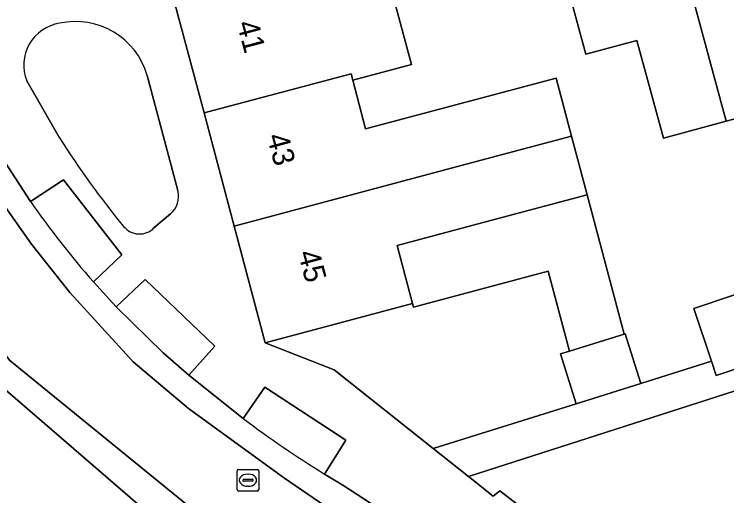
# Model space of a CAD drawing. Extents: x 159262 to 160143, y 383399 to 384319.
# Drawn here: x 159651.47 to 159684.32, y 383911.15 to 383933.36 of the extents above; entities that cross this region are included whole.
import ezdxf

# ---------------------------------------------------------------- set-up
doc = ezdxf.new("R2010")
doc.units = 0
for name, color, linetype in [('IMGEO_Erf', 7, 'Continuous'), ('IMGEO_Groenvoorziening', 7, 'Continuous'), ('IMGEO_Pand', 7, 'Continuous'), ('IMGEO_Pand_nummerreeks', 7, 'Continuous'), ('IMGEO_Parkeervlak_open', 7, 'Continuous'), ('IMGEO_Rijbaan_lokaal_gesloten', 7, 'Continuous'), ('IMGEO_Rijbaan_lokaal_open', 7, 'Continuous'), ('IMGEO_Rioolput', 7, 'Continuous'), ('IMGEO_Voetpad_open', 7, 'Continuous')]:
    doc.layers.add(name, color=color, linetype=linetype)

msp = doc.modelspace()

# ---------------------------------------------------------------- linework, layer by layer
at = {"layer": 'IMGEO_Erf'}
for points in [[(159777.272, 383965.773), (159773.286, 383964.712), (159769.133, 383963.606), (159761.123, 383961.474), (159763.12, 383953.973), (159765.503, 383954.561), (159766.116, 383952.08), (159766.986, 383948.553), (159764.602, 383947.965), (159765.519, 383944.903), (159766.503, 383941.407), (159752.247, 383937.414), (159753.57, 383932.427), (159748.324, 383931.035), (159747.001, 383936.022), (159672.409, 383912.034), (159673.546, 383911.13), (159673.853, 383911.374), (159683.97, 383903.552)], [(159686.887, 383929.129), (159684.3, 383928.431), (159681.397, 383927.646), (159680.754, 383930.02), (159680.176, 383932.155), (159677.821, 383931.519), (159677.211, 383933.783), (159675.88, 383938.628), (159668.29, 383936.587), (159669.779, 383931.048), (159667.071, 383930.324), (159667.666, 383928.074), (159672.285, 383929.304), (159676.449, 383930.413), (159677.161, 383927.738), (159677.882, 383925.03), (159679.591, 383918.609), (159679.632, 383918.622), (159680.351, 383916.321), (159683.617, 383917.358), (159682.805, 383919.795), (159686.319, 383920.967)]]:
    msp.add_lwpolyline(points, dxfattribs=at)
msp.add_lwpolyline([(159676.66, 383917.693), (159677.068, 383917.821), (159676.085, 383921.505), (159669.875, 383919.851), (159669.83, 383920.019), (159663.036, 383918.209), (159666.224, 383916.953), (159670.777, 383913.332), (159677.379, 383915.393)], close=True, dxfattribs=at)
at = {"layer": 'IMGEO_Groenvoorziening'}
for points in [[(159652.045, 383930.289), (159653.547, 383927.665)], [(159659.011, 383925.229), (159657.597, 383930.533)], [(159657.909, 383923.505), (159658.675, 383924.154)]]:
    msp.add_lwpolyline(points, dxfattribs=at)
for centre, radius, start, end in [((159653.853, 383931.016), 1.949, 98.6491, 201.8937), ((159654.294, 383929.586), 3.436, 16.0074, 102.341), ((159686.715, 383948.601), 39.223, 212.2606, 219.6406), ((159657.983, 383924.96), 1.063, 310.6471, 14.6387), ((159657.242, 383924.155), 0.931, 218.2865, 315.7353)]:
    msp.add_arc(centre, radius, start, end, dxfattribs=at)
at = {"layer": 'IMGEO_Pand'}
for points in [[(159686.31, 383941.428), (159681.16, 383940.045), (159684.3, 383928.431), (159686.887, 383929.129), (159685.668, 383933.638), (159688.227, 383934.329)], [(159681.16, 383940.045), (159675.88, 383938.628), (159677.211, 383933.783), (159677.821, 383931.519), (159680.176, 383932.155), (159680.754, 383930.02), (159681.397, 383927.646), (159684.3, 383928.431)], [(159668.29, 383936.587), (159658.825, 383934.047), (159660.225, 383928.807), (159666.999, 383930.607), (159667.071, 383930.324), (159669.779, 383931.048)], [(159677.161, 383927.738), (159676.449, 383930.413), (159672.285, 383929.304), (159667.666, 383928.074), (159667.071, 383930.324), (159666.999, 383930.607), (159660.225, 383928.807), (159661.602, 383923.593), (159672.997, 383926.629)], [(159661.602, 383923.593), (159663.036, 383918.209), (159669.83, 383920.019), (159669.118, 383922.696), (159673.718, 383923.921), (159677.882, 383925.03), (159677.161, 383927.738), (159672.997, 383926.629)], [(159677.882, 383925.03), (159673.718, 383923.921), (159669.118, 383922.696), (159669.83, 383920.019), (159669.875, 383919.851), (159676.085, 383921.505), (159677.068, 383917.821), (159679.591, 383918.609)], [(159686.319, 383920.967), (159682.805, 383919.795), (159683.617, 383917.358), (159683.839, 383916.693), (159687.171, 383917.804)], [(159679.632, 383918.622), (159679.591, 383918.609), (159677.068, 383917.821), (159676.66, 383917.693), (159677.379, 383915.393), (159680.351, 383916.321)]]:
    msp.add_lwpolyline(points, close=True, dxfattribs=at)
at = {"layer": 'IMGEO_Parkeervlak_open'}
for points in [[(159655.119, 383921.018), (159656.434, 383922.257), (159653.741, 383925.725), (159652.22, 383924.725)], [(159665.778, 383912.15), (159666.755, 383913.71), (159663.02, 383916.16), (159662.018, 383914.711)]]:
    msp.add_lwpolyline(points, dxfattribs=at)
msp.add_lwpolyline([(159659.514, 383916.707), (159660.717, 383918.056), (159657.498, 383921.128), (159656.168, 383919.867), (159658.335, 383917.74)], close=True, dxfattribs=at)
for centre, radius, start, end in [((159685.194, 383947.525), 40.089, 214.6618, 221.3915), ((159692.975, 383956.12), 51.702, 233.219, 238.2621)]:
    msp.add_arc(centre, radius, start, end, dxfattribs=at)
at = {"layer": 'IMGEO_Rijbaan_lokaal_gesloten'}
for points in [[(159645.276, 383940.274), (159644.044, 383944.284), (159642.94, 383943.962), (159644.2, 383939.527), (159645.217, 383936.218), (159645.568, 383935.135), (159646.97, 383931.638), (159648.727, 383928.309), (159650.206, 383925.812), (159650.84, 383924.787), (159652.261, 383922.762), (159654.026, 383920.522), (159656.955, 383917.333), (159659.496, 383915.179), (159663.889, 383911.991), (159667.489, 383909.513), (159668.194, 383910.606), (159666.612, 383911.646), (159665.778, 383912.15)], [(159652.22, 383924.725), (159651.169, 383926.336), (159649.782, 383928.761)], [(159662.018, 383914.711), (159659.514, 383916.707), (159658.335, 383917.74), (159656.168, 383919.867), (159655.119, 383921.018)]]:
    msp.add_lwpolyline(points, dxfattribs=at)
for centre, radius, start, end in [((159685.194, 383947.525), 40.089, 214.6618, 221.3915), ((159692.975, 383956.12), 51.702, 233.219, 238.2621)]:
    msp.add_arc(centre, radius, start, end, dxfattribs=at)
at = {"layer": 'IMGEO_Rijbaan_lokaal_open'}
msp.add_lwpolyline([(159639.724, 383940.187), (159640.765, 383936.728), (159642.292, 383932.237), (159644.287, 383927.912), (159646.518, 383923.804), (159647.481, 383922.3), (159651.258, 383917.385), (159663.928, 383907.066), (159665.342, 383906.183), (159667.489, 383909.513), (159663.889, 383911.991), (159659.496, 383915.179), (159656.955, 383917.333), (159654.026, 383920.522), (159652.261, 383922.762), (159650.84, 383924.787), (159650.206, 383925.812), (159648.727, 383928.309), (159646.97, 383931.638), (159645.568, 383935.135), (159645.217, 383936.218), (159644.2, 383939.527), (159642.94, 383943.962), (159638.993, 383942.811)], close=True, dxfattribs=at)
for points in [[(159643.243, 383927.43), (159645.51, 383923.255), (159645.901, 383922.575), (159646.475, 383921.748), (159650.484, 383916.532), (159660.537, 383907.858), (159664.719, 383905.216), (159665.342, 383906.183), (159663.928, 383907.066), (159651.258, 383917.385), (159647.481, 383922.3), (159646.518, 383923.804), (159644.287, 383927.912), (159642.292, 383932.237), (159640.765, 383936.728), (159639.724, 383940.187), (159638.993, 383942.811), (159637.889, 383942.489), (159638.539, 383940.266), (159638.623, 383939.856), (159639.664, 383936.397)], [(159660.537, 383907.858), (159650.484, 383916.532)]]:
    msp.add_lwpolyline(points, dxfattribs=at)
at = {"layer": 'IMGEO_Rioolput'}
for p, q in [((159661.742, 383911.442), (159661.742, 383912.294)), ((159661.817, 383912.368), (159662.669, 383912.368)), ((159662.743, 383912.294), (159662.743, 383911.442)), ((159662.001, 383911.862), (159662.001, 383911.874)), ((159662.044, 383911.911), (159662.442, 383911.911)), ((159662.23, 383912.148), (159662.255, 383912.148)), ((159662.485, 383911.874), (159662.485, 383911.862)), ((159662.439, 383911.825), (159662.041, 383911.825)), ((159662.253, 383911.588), (159662.228, 383911.588)), ((159662.669, 383911.368), (159661.817, 383911.368))]:
    msp.add_line(p, q, dxfattribs=at)
for points in [[(159661.742, 383911.442), (159661.742, 383912.294)], [(159661.817, 383912.368), (159662.669, 383912.368)], [(159662.743, 383912.294), (159662.743, 383911.442)], [(159662.669, 383911.368), (159661.817, 383911.368)]]:
    msp.add_lwpolyline(points, dxfattribs=at)
for centre, radius, start, end in [((159661.819, 383912.292), 0.0765, 91.552, 178.448), ((159661.819, 383912.292), 0.0765, 91.552, 178.448), ((159662.667, 383912.292), 0.0765, 1.552, 88.448), ((159662.667, 383912.292), 0.0765, 1.552, 88.448), ((159662.041, 383911.871), 0.0403, 85.8775, 175.7526), ((159662.038, 383911.861), 0.0366, 178.938, 274.7102), ((159662.442, 383911.868), 0.043, 264.8664, 352.4533), ((159662.446, 383911.873), 0.0386, 1.7309, 96.639), ((159661.819, 383911.444), 0.0765, 181.552, 268.448), ((159661.819, 383911.444), 0.0765, 181.552, 268.448), ((159662.667, 383911.444), 0.0765, 271.552, 358.448), ((159662.667, 383911.444), 0.0765, 271.552, 358.448)]:
    msp.add_arc(centre, radius, start, end, dxfattribs=at)
for centre, major_axis, ratio, start_param, end_param in [((159662.229, 383911.868), (-0.387, 0.002), 0.722429, 4.712389, 7.853982), ((159662.254, 383911.868), (-0.39, 0.002), 0.717154, 1.570796, 4.712389)]:
    msp.add_ellipse(centre, major_axis=major_axis, ratio=ratio, start_param=start_param, end_param=end_param, dxfattribs=at)
at = {"layer": 'IMGEO_Voetpad_open'}
for points in [[(159670.777, 383913.332), (159666.224, 383916.953), (159663.036, 383918.209), (159661.602, 383923.593), (159660.225, 383928.807), (159658.825, 383934.047), (159658.195, 383935.932), (159653.589, 383934.728), (159647.868, 383932.543)], [(159687.171, 383917.804), (159683.839, 383916.693), (159683.617, 383917.358), (159680.351, 383916.321), (159677.379, 383915.393), (159670.777, 383913.332), (159672.409, 383912.034), (159747.001, 383936.022)], [(159653.547, 383927.665), (159652.045, 383930.289)], [(159657.597, 383930.533), (159659.011, 383925.229)], [(159649.782, 383928.761), (159651.169, 383926.336), (159652.22, 383924.725), (159653.741, 383925.725), (159656.434, 383922.257), (159655.119, 383921.018), (159656.168, 383919.867), (159657.498, 383921.128), (159660.717, 383918.056), (159659.514, 383916.707), (159662.018, 383914.711), (159663.02, 383916.16), (159666.755, 383913.71), (159665.778, 383912.15), (159666.612, 383911.646), (159668.194, 383910.606), (159674.406, 383906.317), (159674.637, 383906.151)], [(159658.675, 383924.154), (159657.909, 383923.505)], [(159683.97, 383903.552), (159673.853, 383911.374), (159673.546, 383911.13), (159672.409, 383912.034), (159670.777, 383913.332)]]:
    msp.add_lwpolyline(points, dxfattribs=at)
for centre, radius, start, end in [((159653.853, 383931.016), 1.949, 98.6491, 201.8937), ((159654.294, 383929.586), 3.436, 16.0074, 102.341), ((159686.715, 383948.601), 39.223, 212.2606, 219.6406), ((159657.983, 383924.96), 1.063, 310.6471, 14.6387), ((159657.242, 383924.155), 0.931, 218.2865, 315.7353)]:
    msp.add_arc(centre, radius, start, end, dxfattribs=at)

# ---------------------------------------------------------------- texts
at = {"layer": 'IMGEO_Pand_nummerreeks'}
for s, rotation, p in [('41', 284.9139, (159661.721, 383932.94)), ('43', 284.9139, (159663.106, 383927.733)), ('45', 284.9116, (159664.541, 383922.349))]:
    msp.add_text(s, height=1, rotation=rotation, dxfattribs=at).set_placement(p)

doc.saveas('drawing.dxf')
